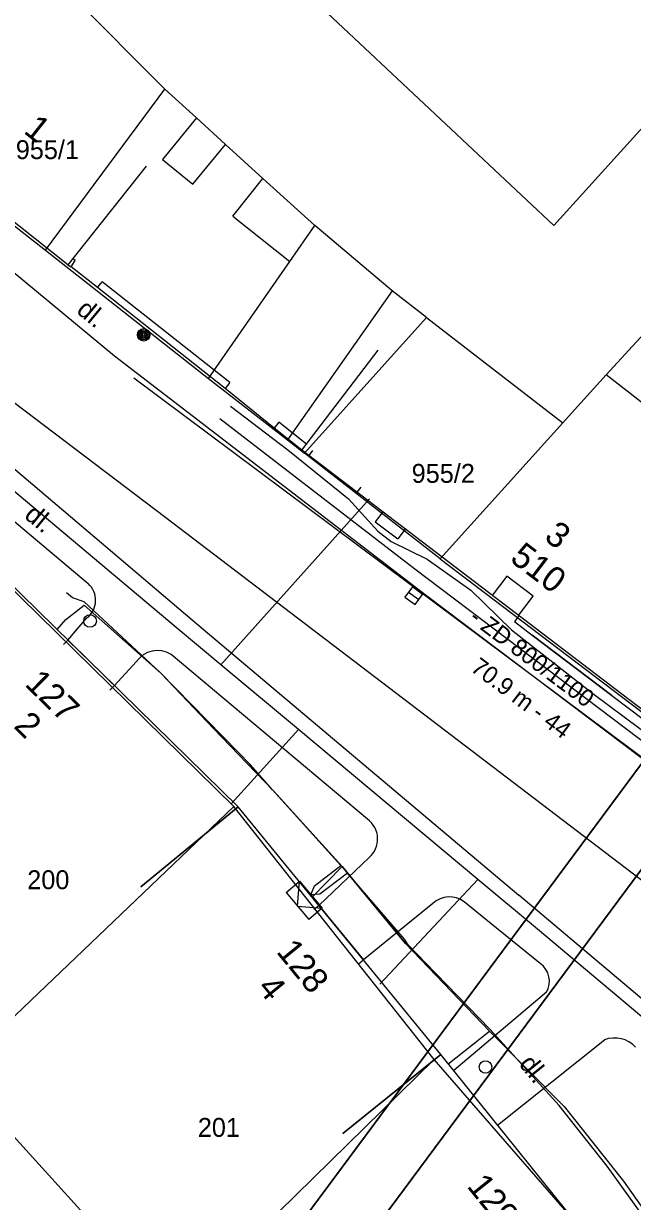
# Model space of a CAD drawing. Extents: x -601580 to 4, y -1204314 to 4.
# Drawn here: x -600360.49 to -600336.31, y -1203678.86 to -1203632.11 of the extents above; entities that cross this region are included whole.
import ezdxf

# ---------------------------------------------------------------- set-up
doc = ezdxf.new("R2010")
doc.units = 0
for name, color, linetype in [('00-EON NN', 7, 'Continuous'), ('00-EON VN', 7, 'Continuous'), ('00-INNOGY-NTL', 7, 'Continuous'), ('00-KN-HRANICE PARCEL', 7, 'Continuous'), ('00-KN-PARC. CISLA', 7, 'Continuous'), ('00-KN-VNITRNI KRESBA', 7, 'Continuous'), ('00-POLOHOPIS', 7, 'Continuous'), ('00-RAZÍTKO', 7, 'Continuous'), ('00-SITE KOM. KABEL', 7, 'Continuous'), ('00-VAK-KANAL-POPIS', 7, 'Continuous'), ('00-VAK-KANAL-POTRUBI', 7, 'Continuous'), ('00-VAK-VODA-RAD IGIS', 7, 'Continuous'), ('Vrstva 25', 7, 'Continuous'), ('Vrstva 26', 7, 'Continuous'), ('Vrstva 27', 7, 'Continuous'), ('Vrstva 28', 7, 'Continuous'), ('Vrstva 40', 7, 'Continuous'), ('Vrstva 6', 7, 'Continuous'), ('Vrstva 9', 7, 'Continuous')]:
    doc.layers.add(name, color=color, linetype=linetype)

# ---------------------------------------------------------------- blocks, each defined once
blk = doc.blocks.new('6.01A')
at = {"layer": 'Vrstva 25'}
for radius in [0.25, 0.2, 0.15, 0.1, 0.05]:
    blk.add_circle((0, 0), radius, dxfattribs=at)
blk = doc.blocks.new('6.01A_2')
at = {"layer": 'Vrstva 25'}
for radius in [0.25, 0.2, 0.15, 0.1, 0.05]:
    blk.add_circle((0, 0), radius, dxfattribs=at)
blk = doc.blocks.new('6.14A_334')
at = {"layer": 'Vrstva 28'}
blk.add_circle((0, 0), 0.25, dxfattribs=at)
blk = doc.blocks.new('6.14A_338')
at = {"layer": 'Vrstva 28'}
blk.add_circle((0, 0), 0.25, dxfattribs=at)
blk = doc.blocks.new('6.30_266')
at = {"layer": 'Vrstva 27'}
blk.add_line((-0.25, 0), (0.25, 0), dxfattribs=at)
blk.add_lwpolyline([(-0.25, -0.25), (0.25, -0.25), (0.25, 0.25), (-0.25, 0.25)], close=True, dxfattribs=at)
blk = doc.blocks.new('DL_24')
at = {"layer": 'Vrstva 40'}
blk.add_text('dl.', height=0.75, rotation=0, dxfattribs=at).set_placement((-0.174, -0.375))
blk = doc.blocks.new('VCHOD_1452')
at = {"layer": 'Vrstva 6'}
blk.add_line((0, 0.25), (0, 0), dxfattribs=at)
blk = doc.blocks.new('VCHOD_1454')
at = {"layer": 'Vrstva 6'}
blk.add_line((0, 0.25), (0, 0), dxfattribs=at)
blk = doc.blocks.new('VCHOD_1456')
at = {"layer": 'Vrstva 6'}
blk.add_line((0, 0.249), (0, 0), dxfattribs=at)
blk = doc.blocks.new('VCHOD_1458')
at = {"layer": 'Vrstva 6'}
blk.add_line((0, 0.249), (0, 0), dxfattribs=at)
blk = doc.blocks.new('VCHOD_1460')
at = {"layer": 'Vrstva 6'}
blk.add_line((0, 0.25), (0, 0), dxfattribs=at)
blk = doc.blocks.new('VCHOD_1462')
at = {"layer": 'Vrstva 6'}
blk.add_line((0, 0.25), (0, 0), dxfattribs=at)
blk = doc.blocks.new('VCHOD_2432')
at = {"layer": 'Vrstva 6'}
blk.add_line((0, 0.249), (0, 0), dxfattribs=at)
blk = doc.blocks.new('VCHOD_2434')
at = {"layer": 'Vrstva 6'}
blk.add_line((0, 0.249), (0, 0), dxfattribs=at)
blk = doc.blocks.new('VCHOD_2436')
at = {"layer": 'Vrstva 6'}
blk.add_line((0, 0.25), (0, 0), dxfattribs=at)
blk = doc.blocks.new('NN630')
at = {"layer": 'Vrstva 9'}
for points in [[(-3, -700), (-703, 0)], [(-703, -700), (-703, 0), (697, 0), (697, -700)], [(-3, -700), (697, 0)], [(-703, -700), (697, -700)]]:
    blk.add_lwpolyline(points, dxfattribs=at)

msp = doc.modelspace()

# ---------------------------------------------------------------- linework, layer by layer
for points in [[(-600250.091, -1203790.762), (-600248.083, -1203792.252), (-600185.471, -1203707.9), (-600304.712, -1203619.391), (-600367.324, -1203703.744), (-600365.317, -1203705.234)], [(-600248.601, -1203788.755), (-600188.969, -1203708.417), (-600304.195, -1203622.889), (-600363.827, -1203703.226)]]:
    msp.add_lwpolyline(points)
at = {"layer": '00-EON NN'}
for points in [[(-600352.271, -1203647.297), (-600350, -1203649.03), (-600347.59, -1203650.97), (-600346.42, -1203652.26), (-600345.9, -1203652.67), (-600344.47, -1203653.37), (-600342.73, -1203654.6), (-600341.114, -1203656.177), (-600337.892, -1203658.699), (-600334.149, -1203661.481), (-600327.695, -1203666.161), (-600326.17, -1203666.939), (-600325.88, -1203666.16), (-600325.749, -1203666.954), (-600324.98, -1203667.4), (-600317.48, -1203673.05), (-600313.39, -1203675.63), (-600311.732, -1203676.823)], [(-600334.77, -1203681), (-600337.32, -1203677.47), (-600339.22, -1203675.06), (-600341.977, -1203672.021), (-600344.526, -1203669.391), (-600345.213, -1203668.675), (-600345.36, -1203668.449), (-600347.63, -1203665.83), (-600348.726, -1203666.671), (-600349.08, -1203666.69), (-600348.944, -1203666.334), (-600347.896, -1203665.529), (-600350.6, -1203662.52), (-600351.494, -1203661.523), (-600351.96, -1203661.043), (-600355.061, -1203657.866), (-600358.09, -1203655.066), (-600358.55, -1203654.911), (-600358.78, -1203654.703)]]:
    msp.add_lwpolyline(points, dxfattribs=at)
at = {"layer": '00-EON VN'}
msp.add_lwpolyline([(-600352.702, -1203647.788), (-600344.954, -1203653.759), (-600330.827, -1203664.425), (-600321.645, -1203670.963), (-600317.713, -1203673.458), (-600315.791, -1203674.896), (-600315.293, -1203675.777), (-600315.944, -1203682.246), (-600316.226, -1203683.581), (-600322.501, -1203693.042), (-600331.079, -1203704.985), (-600348.911, -1203730.288), (-600354.208, -1203737.743), (-600361.516, -1203748.136), (-600365.138, -1203753.003), (-600368.824, -1203758.254), (-600375.091, -1203769.039), (-600381.398, -1203780.278), (-600382.49, -1203782.6), (-600383.25, -1203783.59)], dxfattribs=at)
at = {"layer": '00-INNOGY-NTL'}
for p, q in [((-600352.66, -1203657.56), (-600346.75, -1203650.97)), ((-600352.23, -1203663.07), (-600349.58, -1203660.13)), ((-600346.34, -1203670.24), (-600342.45, -1203666.09))]:
    msp.add_line(p, q, dxfattribs=at)
msp.add_lwpolyline([(-600329.27, -1203677.14), (-600330.12, -1203676.43), (-600331.14, -1203675.57), (-600340.09, -1203668.06), (-600342.45, -1203666.09), (-600349.58, -1203660.13), (-600352.66, -1203657.56), (-600354.43, -1203656.08), (-600374.14, -1203639.53), (-600377.45, -1203637.01), (-600377.83, -1203636.45)], dxfattribs=at)
at = {"layer": '00-KN-HRANICE PARCEL'}
for p, q in [((-600354.88, -1203634.71), (-600361.42, -1203628.14)), ((-600366.05, -1203636.05), (-600359.62, -1203641.11)), ((-600359.62, -1203641.11), (-600353.15, -1203646.2)), ((-600337.36, -1203646.05), (-600333.47, -1203641.81)), ((-600349.33, -1203649.16), (-600344.49, -1203643.78)), ((-600344.49, -1203643.78), (-600339.08, -1203647.96)), ((-600328.26, -1203653.15), (-600337.36, -1203646.05)), ((-600339.08, -1203647.96), (-600343.95, -1203653.36)), ((-600343.95, -1203653.36), (-600349.33, -1203649.16)), ((-600343.95, -1203653.36), (-600334.01, -1203660.91)), ((-600344.18, -1203673.23), (-600352.14, -1203663.19)), ((-600336.42, -1203682.16), (-600344.18, -1203673.23))]:
    msp.add_line(p, q, dxfattribs=at)
for points in [[(-600344.49, -1203643.78), (-600345.86, -1203642.72), (-600348.93, -1203640.13), (-600350.99, -1203638.26), (-600352.47, -1203636.91), (-600353.63, -1203635.85), (-600354.88, -1203634.71)], [(-600339.08, -1203647.96), (-600338.62, -1203647.44), (-600337.36, -1203646.05)], [(-600353.15, -1203646.2), (-600350.01, -1203648.63), (-600349.33, -1203649.16)], [(-600352.14, -1203663.19), (-600363.4, -1203652.15), (-600364.16, -1203652.72)], [(-600373.17, -1203683.31), (-600369.43, -1203679.61), (-600368.04, -1203678.14), (-600367.92, -1203678.25), (-600363.2, -1203673.74), (-600352.14, -1203663.19)], [(-600362.52, -1203691.44), (-600359.32, -1203688.08), (-600354.48, -1203683.34), (-600351.05, -1203679.97), (-600344.18, -1203673.23)]]:
    msp.add_lwpolyline(points, dxfattribs=at)
at = {"layer": '00-KN-VNITRNI KRESBA'}
for p, q in [((-600350.23, -1203629.99), (-600339.44, -1203640.12)), ((-600339.44, -1203640.12), (-600334.01, -1203634.13)), ((-600359.62, -1203641.11), (-600354.88, -1203634.71)), ((-600353.63, -1203635.85), (-600354.98, -1203637.51)), ((-600353.77, -1203638.48), (-600352.47, -1203636.91)), ((-600354.98, -1203637.51), (-600353.77, -1203638.48)), ((-600352.18, -1203639.75), (-600350.99, -1203638.26)), ((-600352.18, -1203639.75), (-600349.92, -1203641.56)), ((-600349.92, -1203641.56), (-600348.93, -1203640.13)), ((-600353.15, -1203646.2), (-600349.92, -1203641.56)), ((-600345.86, -1203642.72), (-600350.01, -1203648.63)), ((-600363.2, -1203673.74), (-600354.48, -1203683.34))]:
    msp.add_line(p, q, dxfattribs=at)
at = {"layer": '00-POLOHOPIS'}
for p, q in [((-600356.881, -1203645.314), (-600366.666, -1203637.217)), ((-600357.561, -1203642.592), (-600358.603, -1203641.764)), ((-600357.561, -1203642.592), (-600357.375, -1203642.356)), ((-600352.486, -1203646.59), (-600357.561, -1203642.592)), ((-600352.3, -1203646.354), (-600357.375, -1203642.356)), ((-600366.194, -1203645.262), (-600353.36, -1203656.147)), ((-600344.493, -1203654.83), (-600356.881, -1203645.314)), ((-600357.926, -1203654.343), (-600367.305, -1203646.472)), ((-600352.3, -1203646.354), (-600352.486, -1203646.59)), ((-600350.539, -1203648.171), (-600352.486, -1203646.59)), ((-600350.352, -1203647.936), (-600350.539, -1203648.171)), ((-600349.258, -1203648.809), (-600350.352, -1203647.936)), ((-600349.44, -1203649.048), (-600350.539, -1203648.171)), ((-600349.169, -1203649.254), (-600347.251, -1203650.716)), ((-600346.228, -1203651.496), (-600346.526, -1203651.886)), ((-600346.526, -1203651.886), (-600345.635, -1203652.566)), ((-600345.337, -1203652.175), (-600345.635, -1203652.566)), ((-600333.988, -1203662.757), (-600344.493, -1203654.83)), ((-600358.73, -1203656.581), (-600357.972, -1203655.704)), ((-600353.36, -1203656.147), (-600340.821, -1203666.707)), ((-600358.73, -1203656.581), (-600356.885, -1203658.387)), ((-600346.835, -1203663.691), (-600354.635, -1203657.153)), ((-600356.018, -1203657.45), (-600356.885, -1203658.387)), ((-600348.768, -1203667.111), (-600346.772, -1203665.211)), ((-600348.768, -1203667.111), (-600346.995, -1203669.277)), ((-600344.24, -1203667.035), (-600346.995, -1203669.277)), ((-600341.918, -1203667.851), (-600342.995, -1203666.967)), ((-600328.196, -1203677.362), (-600340.821, -1203666.707)), ((-600339.972, -1203669.425), (-600341.918, -1203667.851)), ((-600339.724, -1203670.556), (-600343.41, -1203673.669)), ((-600341.67, -1203675.831), (-600337.422, -1203672.451))]:
    msp.add_line(p, q, dxfattribs=at)
for points in [[(-600355.62, -1203637.767), (-600358.728, -1203641.684), (-600365.811, -1203636.063), (-600361.354, -1203628.678), (-600357.073, -1203631.262)], [(-600358.728, -1203641.684), (-600358.603, -1203641.764), (-600358.441, -1203641.511), (-600358.54, -1203641.448)], [(-600330.988, -1203656.727), (-600333.725, -1203660.911), (-600333.78, -1203660.983), (-600349.44, -1203649.048), (-600346.409, -1203645.071)], [(-600355.834, -1203666.372), (-600351.964, -1203663.205), (-600363.253, -1203652.153), (-600366.751, -1203655.726)], [(-600340.834, -1203655.607), (-600340.252, -1203654.843), (-600341.301, -1203654.044), (-600341.883, -1203654.807)], [(-600347.819, -1203676.165), (-600343.924, -1203673.03), (-600351.964, -1203663.205), (-600355.834, -1203666.372)], [(-600340.253, -1203685.566), (-600336.358, -1203682.431), (-600343.924, -1203673.03), (-600347.819, -1203676.165)]]:
    msp.add_lwpolyline(points, dxfattribs=at)
for centre, radius, start, end in [((-600358.512, -1203655.004), 0.884, 307.6707, 48.4577), ((-600355.174, -1203658.012), 1.014, 57.9147, 146.3257), ((-600347.392, -1203664.475), 0.962, 310.1096, 54.6372), ((-600343.577, -1203667.747), 0.973, 53.2796, 132.973), ((-600340.476, -1203670.128), 0.865, 330.3601, 54.3755), ((-600337.02, -1203673.517), 1.14, 43.2978, 110.6314)]:
    msp.add_arc(centre, radius, start, end, dxfattribs=at)
at = {"layer": '00-RAZÍTKO'}
for points in [[(-600492.548, -1203872.448), (-600304.712, -1203619.391), (-600185.471, -1203707.9), (-600373.307, -1203960.957)], [(-600489.051, -1203871.931), (-600304.195, -1203622.889), (-600188.969, -1203708.417), (-600373.825, -1203957.46)]]:
    msp.add_lwpolyline(points, close=True, dxfattribs=at)
at = {"layer": '00-SITE KOM. KABEL'}
for points in [[(-600359.16, -1203656.16), (-600358.81, -1203655.77), (-600358.09, -1203655.2), (-600355.04, -1203657.89), (-600352.93, -1203660.11), (-600351.96, -1203661.13), (-600350.57, -1203662.57), (-600347.84, -1203665.57)], [(-600358.09, -1203655.2), (-600355.04, -1203657.89)], [(-600340.82, -1203655.62), (-600341, -1203655.85), (-600340.3, -1203656.39), (-600337.13, -1203658.78), (-600333.94, -1203661.19), (-600327.42, -1203665.89), (-600326.06, -1203666.68)], [(-600337.13, -1203658.78), (-600340.3, -1203656.39)], [(-600351.96, -1203661.13), (-600350.57, -1203662.57)], [(-600349.03, -1203666.79), (-600347.84, -1203665.57)], [(-600347.84, -1203665.57), (-600345.32, -1203668.62)], [(-600341.99, -1203672.1), (-600345.32, -1203668.62), (-600347.84, -1203665.57)], [(-600343.64, -1203673.42), (-600341.99, -1203672.1)], [(-600341.99, -1203672.1), (-600339.02, -1203675.1)], [(-600341.99, -1203672.1), (-600339.02, -1203675.1), (-600336.67, -1203678.06), (-600335.49, -1203679.73), (-600334.6, -1203680.94), (-600332.38, -1203684.29), (-600330.34, -1203687.27), (-600329.66, -1203687.89)]]:
    msp.add_lwpolyline(points, dxfattribs=at)
at = {"layer": '00-VAK-KANAL-POTRUBI'}
msp.add_line((-600356.108, -1203646.172), (-600311.102, -1203679.776), dxfattribs=at)
at = {"layer": '00-VAK-VODA-RAD IGIS'}
msp.add_lwpolyline([(-600316.256, -1203679.894), (-600332.434, -1203668.792), (-600354.837, -1203651.734), (-600377.846, -1203634.299)], dxfattribs=at)

# ---------------------------------------------------------------- block references
at = {"layer": '00-POLOHOPIS'}
for name, p, rotation in [('6.01A', (-600355.72, -1203644.465), 180), ('6.01A_2', (-600355.72, -1203644.465), 180), ('6.14A_338', (-600357.85, -1203655.825), 90)]:
    msp.add_blockref(name, p, dxfattribs=dict(at, rotation=rotation))
for name, p, xscale, yscale, rotation in [('VCHOD_1454', (-600349.169, -1203649.254), 1.0000005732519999, 1.0000005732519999, -37.31647964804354), ('VCHOD_1452', (-600347.251, -1203650.716), 1.0000005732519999, 1.0000005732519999, -37.31647964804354), ('6.30_266', (-600344.999, -1203654.824), 1.00000099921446, 1.0000009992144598, -36.22000142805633), ('VCHOD_1462', (-600358.73, -1203656.581), 0.99999931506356, 0.99999931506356, 135.6120232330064), ('VCHOD_1460', (-600356.885, -1203658.387), 0.99999931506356, 0.99999931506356, 135.6120232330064), ('VCHOD_2436', (-600356.885, -1203658.387), 0.99999931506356, 0.99999931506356, 135.6120232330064), ('VCHOD_1458', (-600348.768, -1203667.111), 0.99999951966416, 0.99999951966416, 129.3023409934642), ('VCHOD_2432', (-600348.768, -1203667.111), 0.99999951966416, 0.99999951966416, 129.3023409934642), ('VCHOD_1456', (-600346.995, -1203669.277), 0.99999951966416, 0.99999951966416, 129.3023409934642), ('VCHOD_2434', (-600346.995, -1203669.277), 0.99999951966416, 0.99999951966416, 129.3023409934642), ('DL_24', (-600340.448, -1203673.321), 1.00000055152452, 1.00000055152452, -51.172603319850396)]:
    msp.add_blockref(name, p, dxfattribs=dict(at, xscale=xscale, yscale=yscale, rotation=rotation))
msp.add_blockref('6.14A_334', (-600342.148, -1203673.527), dxfattribs=at)
at = {"layer": 'Vrstva 26', "xscale": 0.0010000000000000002, "yscale": 0.0010000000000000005, "rotation": -50.01474170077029}
msp.add_blockref('NN630', (-600349.08, -1203666.69), dxfattribs=at)

# ---------------------------------------------------------------- texts
at = {"layer": '00-KN-PARC. CISLA'}
for s, p in [('955/1', (-600360.799, -1203637.49)), ('955/2', (-600345.08, -1203650.34)), ('200', (-600360.344, -1203666.47)), ('201', (-600353.572, -1203676.3))]:
    msp.add_text(s, height=0.75, dxfattribs=at).set_placement(p)
at = {"layer": '00-POLOHOPIS'}
for s, height, rotation, p in [('1', 1, 321.5648, (-600360.528, -1203636.425)), ('dl.', 0.75, 320.3925, (-600358.431, -1203643.565)), ('dl.', 0.75, 320.3925, (-600360.504, -1203651.702)), ('3', 1, 322.6878, (-600339.864, -1203652.574)), ('510', 1, 322.6878, (-600341.222, -1203653.426)), ('127', 1, 315.6078, (-600360.481, -1203658.366)), ('2', 1, 315.6078, (-600360.923, -1203660.031)), ('128', 1, 309.2942, (-600350.484, -1203668.962)), ('4', 1, 309.2942, (-600351.245, -1203670.4)), ('129', 1, 308.8274, (-600342.917, -1203678.268))]:
    msp.add_text(s, height=height, rotation=rotation, dxfattribs=at).set_placement(p)
at = {"layer": '00-VAK-KANAL-POPIS'}
for s, p in [('- ZD 800/1100', (-600342.84, -1203655.797)), ('70.9 m - 44', (-600342.78, -1203657.776))]:
    msp.add_text(s, height=0.68241, rotation=323.2533, dxfattribs=at).set_placement(p)

doc.saveas('drawing.dxf')
